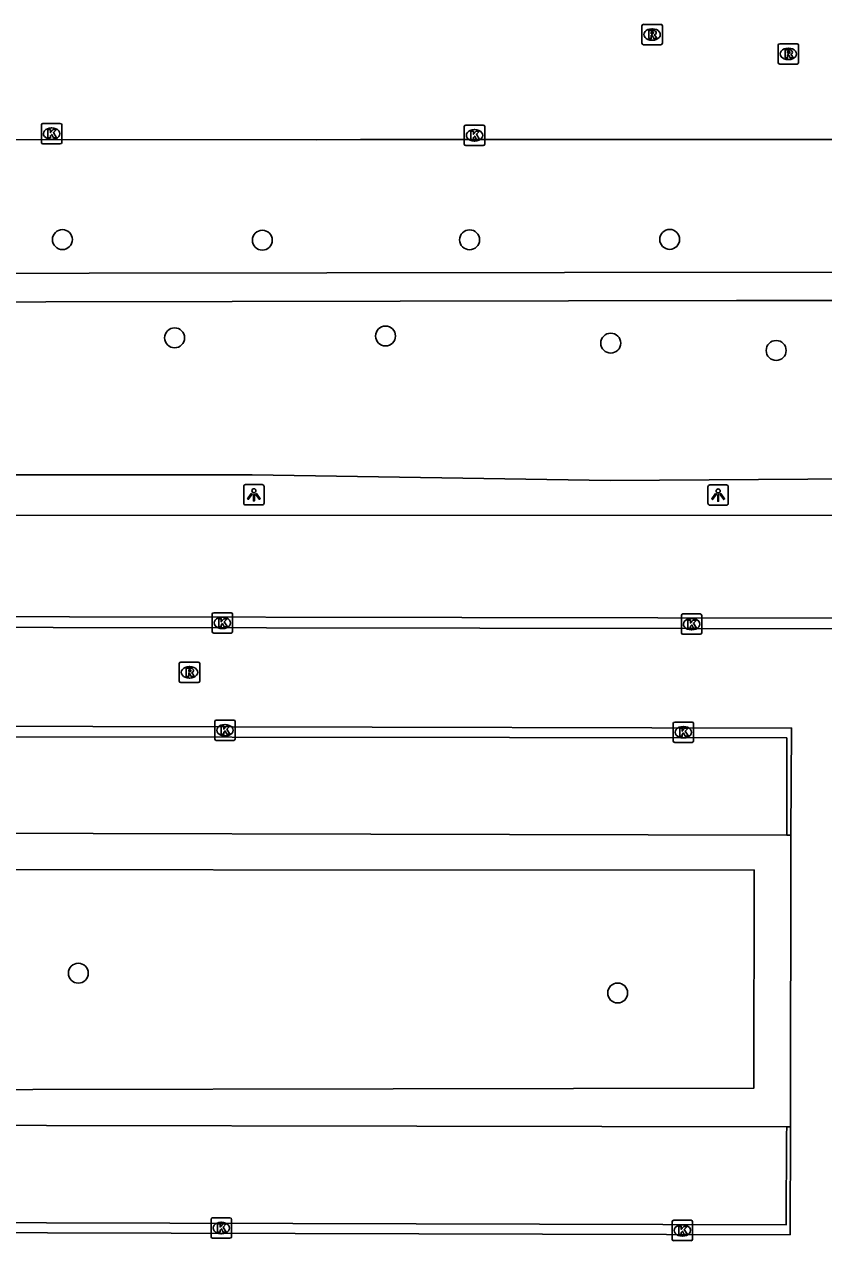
# Model space of a CAD drawing. Extents: x 161477 to 163040, y 383680 to 384868.
# Drawn here: x 162269 to 162308.2, y 384317.8 to 384377.5 of the extents above; entities that cross this region are included whole.
import ezdxf

# ---------------------------------------------------------------- set-up
doc = ezdxf.new("R2010")
doc.units = 0
for name, color, linetype in [('IMGEO_Boom', 7, 'Continuous'), ('IMGEO_Groenvoorziening', 7, 'Continuous'), ('IMGEO_Kolk', 7, 'Continuous'), ('IMGEO_Lichtpunt', 7, 'Continuous'), ('IMGEO_Parkeervlak_open', 7, 'Continuous'), ('IMGEO_Rijbaan_lokaal_open', 7, 'Continuous'), ('IMGEO_Rioolput', 7, 'Continuous'), ('IMGEO_Voetpad_open', 7, 'Continuous')]:
    doc.layers.add(name, color=color, linetype=linetype)

msp = doc.modelspace()

# ---------------------------------------------------------------- linework, layer by layer
at = {"layer": 'IMGEO_Boom'}
for centre in [(162270.9, 384366.89), (162280.7, 384366.86), (162290.86, 384366.88), (162300.67, 384366.9), (162276.4, 384362.07), (162286.74, 384362.16), (162297.78, 384361.81), (162305.89, 384361.45), (162271.68, 384330.9), (162298.12, 384329.93)]:
    msp.add_circle(centre, 0.489, dxfattribs=at)
at = {"layer": 'IMGEO_Groenvoorziening'}
for points in [[(162317.453, 384353.398), (162337.395, 384353.574), (162337.409, 384355.315), (162323.002, 384355.344), (162312.294, 384355.175), (162297.752, 384355.065), (162280.207, 384355.346), (162265.857, 384355.347), (162251.684, 384355.359)], [(162251.776, 384335.981), (162304.813, 384335.958), (162304.801, 384325.262), (162251.75, 384325.158)]]:
    msp.add_lwpolyline(points, dxfattribs=at)
at = {"layer": 'IMGEO_Kolk'}
for p, q in [((162269.868, 384371.661), (162269.868, 384372.513)), ((162269.943, 384372.587), (162270.795, 384372.587)), ((162270.356, 384372.367), (162270.381, 384372.367)), ((162270.869, 384372.513), (162270.869, 384371.661)), ((162290.602, 384371.579), (162290.602, 384372.431)), ((162290.677, 384372.505), (162291.529, 384372.505)), ((162291.09, 384372.285), (162291.115, 384372.285)), ((162291.603, 384372.431), (162291.603, 384371.579)), ((162270.379, 384371.807), (162270.354, 384371.807)), ((162291.113, 384371.725), (162291.088, 384371.725)), ((162270.795, 384371.587), (162269.943, 384371.587)), ((162291.529, 384371.505), (162290.677, 384371.505)), ((162278.242, 384347.659), (162278.242, 384348.511)), ((162278.317, 384348.585), (162279.169, 384348.585)), ((162279.243, 384348.511), (162279.243, 384347.659)), ((162301.242, 384347.6), (162301.242, 384348.452)), ((162301.317, 384348.526), (162302.169, 384348.526)), ((162302.243, 384348.452), (162302.243, 384347.6)), ((162278.753, 384347.805), (162278.728, 384347.805)), ((162278.73, 384348.365), (162278.755, 384348.365)), ((162301.73, 384348.306), (162301.755, 384348.306)), ((162279.169, 384347.585), (162278.317, 384347.585)), ((162302.169, 384347.526), (162301.317, 384347.526)), ((162301.753, 384347.746), (162301.728, 384347.746)), ((162278.369, 384342.393), (162278.369, 384343.245)), ((162278.444, 384343.319), (162279.296, 384343.319)), ((162278.857, 384343.099), (162278.882, 384343.099)), ((162279.37, 384343.245), (162279.37, 384342.393)), ((162300.841, 384342.295), (162300.841, 384343.147)), ((162300.916, 384343.221), (162301.768, 384343.221)), ((162301.842, 384343.147), (162301.842, 384342.295)), ((162278.88, 384342.539), (162278.855, 384342.539)), ((162301.352, 384342.441), (162301.327, 384342.441)), ((162301.329, 384343.001), (162301.354, 384343.001)), ((162279.296, 384342.319), (162278.444, 384342.319)), ((162301.768, 384342.221), (162300.916, 384342.221)), ((162278.186, 384317.973), (162278.186, 384318.825)), ((162278.261, 384318.899), (162279.113, 384318.899)), ((162278.674, 384318.679), (162278.699, 384318.679)), ((162279.187, 384318.825), (162279.187, 384317.973)), ((162300.793, 384317.853), (162300.793, 384318.705)), ((162300.868, 384318.779), (162301.72, 384318.779)), ((162301.281, 384318.559), (162301.306, 384318.559)), ((162301.794, 384318.705), (162301.794, 384317.853)), ((162278.697, 384318.119), (162278.672, 384318.119)), ((162301.304, 384317.999), (162301.279, 384317.999)), ((162279.113, 384317.899), (162278.261, 384317.899)), ((162301.72, 384317.779), (162300.868, 384317.779))]:
    msp.add_line(p, q, dxfattribs=at)
for points in [[(162269.868, 384371.661), (162269.868, 384372.513)], [(162269.943, 384372.587), (162270.795, 384372.587)], [(162270.189, 384372.287), (162270.312, 384372.287), (162270.312, 384372.136), (162270.442, 384372.287), (162270.606, 384372.287), (162270.46, 384372.136), (162270.613, 384371.887), (162270.461, 384371.887), (162270.376, 384372.051), (162270.312, 384371.984), (162270.312, 384371.887), (162270.189, 384371.887), (162270.189, 384372.287)], [(162270.869, 384372.513), (162270.869, 384371.661)], [(162290.602, 384371.579), (162290.602, 384372.431)], [(162290.677, 384372.505), (162291.529, 384372.505)], [(162291.603, 384372.431), (162291.603, 384371.579)], [(162290.923, 384372.205), (162291.046, 384372.205), (162291.046, 384372.054), (162291.176, 384372.205), (162291.34, 384372.205), (162291.194, 384372.054), (162291.347, 384371.805), (162291.195, 384371.805), (162291.11, 384371.969), (162291.046, 384371.902), (162291.046, 384371.805), (162290.923, 384371.805), (162290.923, 384372.205)], [(162270.795, 384371.587), (162269.943, 384371.587)], [(162291.529, 384371.505), (162290.677, 384371.505)], [(162278.242, 384347.659), (162278.242, 384348.511)], [(162278.317, 384348.585), (162279.169, 384348.585)], [(162279.243, 384348.511), (162279.243, 384347.659)], [(162301.242, 384347.6), (162301.242, 384348.452)], [(162301.317, 384348.526), (162302.169, 384348.526)], [(162302.243, 384348.452), (162302.243, 384347.6)], [(162278.563, 384348.285), (162278.686, 384348.285), (162278.686, 384348.134), (162278.816, 384348.285), (162278.98, 384348.285), (162278.834, 384348.134), (162278.987, 384347.885), (162278.835, 384347.885), (162278.75, 384348.049), (162278.686, 384347.982), (162278.686, 384347.885), (162278.563, 384347.885), (162278.563, 384348.285)], [(162301.563, 384348.226), (162301.686, 384348.226), (162301.686, 384348.075), (162301.816, 384348.226), (162301.98, 384348.226), (162301.834, 384348.075), (162301.987, 384347.826), (162301.835, 384347.826), (162301.75, 384347.99), (162301.686, 384347.923), (162301.686, 384347.826), (162301.563, 384347.826), (162301.563, 384348.226)], [(162279.169, 384347.585), (162278.317, 384347.585)], [(162302.169, 384347.526), (162301.317, 384347.526)], [(162278.369, 384342.393), (162278.369, 384343.245)], [(162278.444, 384343.319), (162279.296, 384343.319)], [(162279.37, 384343.245), (162279.37, 384342.393)], [(162300.841, 384342.295), (162300.841, 384343.147)], [(162300.916, 384343.221), (162301.768, 384343.221)], [(162301.842, 384343.147), (162301.842, 384342.295)], [(162278.69, 384343.019), (162278.813, 384343.019), (162278.813, 384342.868), (162278.943, 384343.019), (162279.107, 384343.019), (162278.961, 384342.868), (162279.114, 384342.619), (162278.962, 384342.619), (162278.877, 384342.783), (162278.813, 384342.716), (162278.813, 384342.619), (162278.69, 384342.619), (162278.69, 384343.019)], [(162301.162, 384342.921), (162301.285, 384342.921), (162301.285, 384342.77), (162301.415, 384342.921), (162301.579, 384342.921), (162301.433, 384342.77), (162301.586, 384342.521), (162301.434, 384342.521), (162301.349, 384342.685), (162301.285, 384342.618), (162301.285, 384342.521), (162301.162, 384342.521), (162301.162, 384342.921)], [(162279.296, 384342.319), (162278.444, 384342.319)], [(162301.768, 384342.221), (162300.916, 384342.221)], [(162278.186, 384317.973), (162278.186, 384318.825)], [(162278.261, 384318.899), (162279.113, 384318.899)], [(162278.507, 384318.599), (162278.63, 384318.599), (162278.63, 384318.448), (162278.76, 384318.599), (162278.924, 384318.599), (162278.778, 384318.448), (162278.931, 384318.199), (162278.779, 384318.199), (162278.694, 384318.363), (162278.63, 384318.296), (162278.63, 384318.199), (162278.507, 384318.199), (162278.507, 384318.599)], [(162279.187, 384318.825), (162279.187, 384317.973)], [(162300.793, 384317.853), (162300.793, 384318.705)], [(162300.868, 384318.779), (162301.72, 384318.779)], [(162301.794, 384318.705), (162301.794, 384317.853)], [(162301.114, 384318.479), (162301.237, 384318.479), (162301.237, 384318.328), (162301.367, 384318.479), (162301.531, 384318.479), (162301.385, 384318.328), (162301.538, 384318.079), (162301.386, 384318.079), (162301.301, 384318.243), (162301.237, 384318.176), (162301.237, 384318.079), (162301.114, 384318.079), (162301.114, 384318.479)], [(162279.113, 384317.899), (162278.261, 384317.899)], [(162301.72, 384317.779), (162300.868, 384317.779)]]:
    msp.add_lwpolyline(points, dxfattribs=at)
for centre, start, end in [((162269.945, 384372.511), 91.55205, 178.44795), ((162269.945, 384372.511), 91.55205, 178.44795), ((162270.793, 384372.511), 1.55205, 88.44795), ((162270.793, 384372.511), 1.55205, 88.44795), ((162290.679, 384372.429), 91.55205, 178.44795), ((162290.679, 384372.429), 91.55205, 178.44795), ((162291.527, 384372.429), 1.55205, 88.44795), ((162291.527, 384372.429), 1.55205, 88.44795), ((162269.945, 384371.663), 181.55205, 268.44795), ((162269.945, 384371.663), 181.55205, 268.44795), ((162270.793, 384371.663), 271.55205, 358.44795), ((162270.793, 384371.663), 271.55205, 358.44795), ((162290.679, 384371.581), 181.55205, 268.44795), ((162290.679, 384371.581), 181.55205, 268.44795), ((162291.527, 384371.581), 271.55205, 358.44795), ((162291.527, 384371.581), 271.55205, 358.44795), ((162278.319, 384348.509), 91.55205, 178.44795), ((162278.319, 384348.509), 91.55205, 178.44795), ((162279.167, 384348.509), 1.55205, 88.44795), ((162279.167, 384348.509), 1.55205, 88.44795), ((162301.319, 384348.45), 91.55205, 178.44795), ((162301.319, 384348.45), 91.55205, 178.44795), ((162302.167, 384348.45), 1.55205, 88.44795), ((162302.167, 384348.45), 1.55205, 88.44795), ((162278.319, 384347.661), 181.55205, 268.44795), ((162278.319, 384347.661), 181.55205, 268.44795), ((162279.167, 384347.661), 271.55205, 358.44795), ((162279.167, 384347.661), 271.55205, 358.44795), ((162301.319, 384347.602), 181.55205, 268.44795), ((162301.319, 384347.602), 181.55205, 268.44795), ((162302.167, 384347.602), 271.55205, 358.44795), ((162302.167, 384347.602), 271.55205, 358.44795), ((162278.446, 384343.243), 91.55205, 178.44795), ((162278.446, 384343.243), 91.55205, 178.44795), ((162279.294, 384343.243), 1.55205, 88.44795), ((162279.294, 384343.243), 1.55205, 88.44795), ((162300.918, 384343.145), 91.55205, 178.44795), ((162300.918, 384343.145), 91.55205, 178.44795), ((162301.766, 384343.145), 1.55205, 88.44795), ((162301.766, 384343.145), 1.55205, 88.44795), ((162278.446, 384342.395), 181.55205, 268.44795), ((162278.446, 384342.395), 181.55205, 268.44795), ((162279.294, 384342.395), 271.55205, 358.44795), ((162279.294, 384342.395), 271.55205, 358.44795), ((162300.918, 384342.297), 181.55205, 268.44795), ((162300.918, 384342.297), 181.55205, 268.44795), ((162301.766, 384342.297), 271.55205, 358.44795), ((162301.766, 384342.297), 271.55205, 358.44795), ((162278.263, 384318.823), 91.55205, 178.44795), ((162278.263, 384318.823), 91.55205, 178.44795), ((162279.111, 384318.823), 1.55205, 88.44795), ((162279.111, 384318.823), 1.55205, 88.44795), ((162300.87, 384318.703), 91.55205, 178.44795), ((162300.87, 384318.703), 91.55205, 178.44795), ((162301.718, 384318.703), 1.55205, 88.44795), ((162301.718, 384318.703), 1.55205, 88.44795), ((162278.263, 384317.975), 181.55205, 268.44795), ((162278.263, 384317.975), 181.55205, 268.44795), ((162279.111, 384317.975), 271.55205, 358.44795), ((162279.111, 384317.975), 271.55205, 358.44795), ((162300.87, 384317.855), 181.55205, 268.44795), ((162300.87, 384317.855), 181.55205, 268.44795), ((162301.718, 384317.855), 271.55205, 358.44795), ((162301.718, 384317.855), 271.55205, 358.44795)]:
    msp.add_arc(centre, 0.0765, start, end, dxfattribs=at)
for centre, major_axis, ratio, start_param, end_param in [((162270.355, 384372.087), (-0.387, 0.002), 0.722429, 4.712389, 7.853982), ((162270.38, 384372.087), (-0.39, 0.002), 0.717154, 1.570796, 4.712389), ((162291.089, 384372.005), (-0.387, 0.002), 0.722429, 4.712389, 7.853982), ((162291.114, 384372.005), (-0.39, 0.002), 0.717154, 1.570796, 4.712389), ((162278.729, 384348.085), (-0.387, 0.002), 0.722429, 4.712389, 7.853982), ((162278.754, 384348.085), (-0.39, 0.002), 0.717154, 1.570796, 4.712389), ((162301.729, 384348.026), (-0.387, 0.002), 0.722429, 4.712389, 7.853982), ((162301.754, 384348.026), (-0.39, 0.002), 0.717154, 1.570796, 4.712389), ((162278.856, 384342.819), (-0.387, 0.002), 0.722429, 4.712389, 7.853982), ((162278.881, 384342.819), (-0.39, 0.002), 0.717154, 1.570796, 4.712389), ((162301.328, 384342.721), (-0.387, 0.002), 0.722429, 4.712389, 7.853982), ((162301.353, 384342.721), (-0.39, 0.002), 0.717154, 1.570796, 4.712389), ((162278.673, 384318.399), (-0.387, 0.002), 0.722429, 4.712389, 7.853982), ((162278.698, 384318.399), (-0.39, 0.002), 0.717154, 1.570796, 4.712389), ((162301.28, 384318.279), (-0.387, 0.002), 0.722429, 4.712389, 7.853982), ((162301.305, 384318.279), (-0.39, 0.002), 0.717154, 1.570796, 4.712389)]:
    msp.add_ellipse(centre, major_axis=major_axis, ratio=ratio, start_param=start_param, end_param=end_param, dxfattribs=at)
at = {"layer": 'IMGEO_Lichtpunt'}
for p, q in [((162279.787, 384354.773), (162279.787, 384353.966)), ((162279.787, 384354.773), (162279.787, 384353.966)), ((162280.689, 384354.868), (162279.881, 384354.868)), ((162280.689, 384354.868), (162279.881, 384354.868)), ((162280.783, 384353.966), (162280.783, 384354.773)), ((162280.783, 384353.966), (162280.783, 384354.773)), ((162302.547, 384354.763), (162302.547, 384353.956)), ((162302.547, 384354.763), (162302.547, 384353.956)), ((162303.449, 384354.858), (162302.641, 384354.858)), ((162303.449, 384354.858), (162302.641, 384354.858)), ((162303.543, 384353.956), (162303.543, 384354.763)), ((162303.543, 384353.956), (162303.543, 384354.763)), ((162279.881, 384353.872), (162280.689, 384353.872)), ((162279.881, 384353.872), (162280.689, 384353.872)), ((162302.641, 384353.862), (162303.449, 384353.862)), ((162302.641, 384353.862), (162303.449, 384353.862))]:
    msp.add_line(p, q, dxfattribs=at)
for points in [[(162280.161, 384354.437), (162280.2, 384354.409), (162280.012, 384354.147), (162279.974, 384354.174), (162280.161, 384354.437)], [(162280.263, 384354.389), (162280.31, 384354.389), (162280.31, 384354.067), (162280.263, 384354.067), (162280.263, 384354.389)], [(162280.373, 384354.409), (162280.411, 384354.436), (162280.598, 384354.174), (162280.559, 384354.146), (162280.373, 384354.409)], [(162302.921, 384354.427), (162302.96, 384354.399), (162302.772, 384354.137), (162302.734, 384354.164), (162302.921, 384354.427)], [(162303.023, 384354.379), (162303.07, 384354.379), (162303.07, 384354.057), (162303.023, 384354.057), (162303.023, 384354.379)], [(162303.133, 384354.399), (162303.171, 384354.426), (162303.358, 384354.164), (162303.319, 384354.136), (162303.133, 384354.399)]]:
    msp.add_lwpolyline(points, dxfattribs=at)
for centre in [(162280.286, 384354.571), (162303.046, 384354.561)]:
    msp.add_circle(centre, 0.0994, dxfattribs=at)
for centre, start, end in [((162279.881, 384354.773), 90, 180), ((162279.881, 384354.773), 90, 180), ((162280.689, 384354.773), 0, 90), ((162280.689, 384354.773), 0, 90), ((162302.641, 384354.763), 90, 180), ((162302.641, 384354.763), 90, 180), ((162303.449, 384354.763), 0, 90), ((162303.449, 384354.763), 0, 90), ((162279.881, 384353.966), 180, 270), ((162279.881, 384353.966), 180, 270), ((162280.689, 384353.966), 270, 0), ((162280.689, 384353.966), 270, 360), ((162302.641, 384353.956), 180, 270), ((162302.641, 384353.956), 180, 270), ((162303.449, 384353.956), 270, 0), ((162303.449, 384353.956), 270, 360)]:
    msp.add_arc(centre, 0.0946, start, end, dxfattribs=at)
at = {"layer": 'IMGEO_Parkeervlak_open'}
for points in [[(162251.984, 384353.363), (162312.286, 384353.353)], [(162306.412, 384337.674), (162251.998, 384337.797)], [(162251.966, 384323.467), (162306.405, 384323.368)]]:
    msp.add_lwpolyline(points, dxfattribs=at)
at = {"layer": 'IMGEO_Rijbaan_lokaal_open'}
for points in [[(162337.233, 384371.769), (162336.121, 384371.767), (162335.917, 384371.768), (162332.391, 384371.802), (162306.88, 384371.793), (162291.306, 384371.803), (162285.506, 384371.799), (162283.369, 384371.791), (162270.638, 384371.806), (162249.182, 384371.787), (162247.174, 384373.809), (162246.62, 384373.804), (162235.562, 384371.78), (162235.194, 384371.776)], [(162252.006, 384348.413), (162309.692, 384348.316), (162312.28, 384348.311)], [(162312.279, 384347.792), (162249.513, 384347.9)], [(162251.788, 384337.797), (162251.823, 384343.047), (162306.642, 384342.925), (162306.605, 384337.674)], [(162251.998, 384337.797), (162251.998, 384338.2), (162251.99, 384342.51), (162306.407, 384342.443), (162306.411, 384338.078), (162306.412, 384337.674)], [(162306.605, 384337.674), (162306.412, 384337.674)], [(162306.605, 384337.674), (162306.594, 384323.368)], [(162306.594, 384323.368), (162306.574, 384318.071), (162251.956, 384318.206), (162251.957, 384318.706)], [(162306.405, 384323.368), (162306.403, 384322.963), (162306.379, 384318.552), (162251.957, 384318.706)], [(162306.405, 384323.368), (162306.594, 384323.368)]]:
    msp.add_lwpolyline(points, dxfattribs=at)
at = {"layer": 'IMGEO_Rioolput'}
for p, q in [((162299.309, 384376.524), (162299.309, 384377.376)), ((162299.384, 384377.45), (162300.236, 384377.45)), ((162299.797, 384377.23), (162299.822, 384377.23)), ((162300.31, 384377.376), (162300.31, 384376.524)), ((162300.236, 384376.45), (162299.384, 384376.45)), ((162299.82, 384376.67), (162299.795, 384376.67)), ((162306.064, 384376.5), (162306.916, 384376.5)), ((162305.989, 384375.574), (162305.989, 384376.426)), ((162306.477, 384376.28), (162306.502, 384376.28)), ((162306.99, 384376.426), (162306.99, 384375.574)), ((162306.916, 384375.5), (162306.064, 384375.5)), ((162306.5, 384375.72), (162306.475, 384375.72)), ((162276.629, 384345.234), (162276.629, 384346.086)), ((162276.704, 384346.16), (162277.556, 384346.16)), ((162277.63, 384346.086), (162277.63, 384345.234)), ((162277.117, 384345.94), (162277.142, 384345.94)), ((162277.556, 384345.16), (162276.704, 384345.16)), ((162277.14, 384345.38), (162277.115, 384345.38))]:
    msp.add_line(p, q, dxfattribs=at)
for points in [[(162299.309, 384376.524), (162299.309, 384377.376)], [(162299.384, 384377.45), (162300.236, 384377.45)], [(162299.898, 384377.148), (162299.646, 384377.15), (162299.646, 384376.75)], [(162299.824, 384377.069), (162299.77, 384377.069), (162299.77, 384376.988)], [(162300.31, 384377.376), (162300.31, 384376.524)], [(162300.236, 384376.45), (162299.384, 384376.45)], [(162299.646, 384376.75), (162299.77, 384376.75), (162299.77, 384376.912), (162299.781, 384376.912)], [(162299.77, 384376.988), (162299.822, 384376.988)], [(162299.828, 384376.883), (162299.899, 384376.75), (162300.039, 384376.75), (162299.974, 384376.876)], [(162306.064, 384376.5), (162306.916, 384376.5)], [(162305.989, 384375.574), (162305.989, 384376.426)], [(162306.578, 384376.198), (162306.326, 384376.2), (162306.326, 384375.8)], [(162306.326, 384375.8), (162306.45, 384375.8), (162306.45, 384375.962), (162306.461, 384375.962)], [(162306.504, 384376.119), (162306.45, 384376.119), (162306.45, 384376.038)], [(162306.45, 384376.038), (162306.502, 384376.038)], [(162306.508, 384375.933), (162306.579, 384375.8), (162306.719, 384375.8), (162306.654, 384375.926)], [(162306.99, 384376.426), (162306.99, 384375.574)], [(162306.916, 384375.5), (162306.064, 384375.5)], [(162276.629, 384345.234), (162276.629, 384346.086)], [(162276.704, 384346.16), (162277.556, 384346.16)], [(162277.63, 384346.086), (162277.63, 384345.234)], [(162277.218, 384345.858), (162276.966, 384345.86), (162276.966, 384345.46)], [(162276.966, 384345.46), (162277.09, 384345.46), (162277.09, 384345.622), (162277.101, 384345.622)], [(162277.144, 384345.779), (162277.09, 384345.779), (162277.09, 384345.698)], [(162277.09, 384345.698), (162277.142, 384345.698)], [(162277.148, 384345.593), (162277.219, 384345.46), (162277.359, 384345.46), (162277.294, 384345.586)], [(162277.556, 384345.16), (162276.704, 384345.16)]]:
    msp.add_lwpolyline(points, dxfattribs=at)
for centre, radius, start, end in [((162299.386, 384377.374), 0.0765, 91.55205, 178.44795), ((162299.386, 384377.374), 0.0765, 91.55205, 178.44795), ((162299.83, 384376.973), 0.0964, 77.00612, 93.18647), ((162299.844, 384377.03), 0.0378, 276.66336, 79.67722), ((162299.897, 384377.038), 0.109, 350.36119, 89.41601), ((162300.234, 384377.374), 0.0765, 1.55205, 88.44795), ((162300.234, 384377.374), 0.0765, 1.55205, 88.44795), ((162299.386, 384376.526), 0.0765, 181.55205, 268.44795), ((162299.386, 384376.526), 0.0765, 181.55205, 268.44795), ((162299.78, 384376.859), 0.0533, 26.02933, 88.69889), ((162299.806, 384377.177), 0.19, 274.7715, 282.96867), ((162299.895, 384377.038), 0.112, 277.58423, 350.98172), ((162299.879, 384376.823), 0.108, 29.51342, 73.79051), ((162300.234, 384376.526), 0.0765, 271.55205, 358.44795), ((162300.234, 384376.526), 0.0765, 271.55205, 358.44795), ((162306.066, 384376.424), 0.0765, 91.55205, 178.44795), ((162306.066, 384376.424), 0.0765, 91.55205, 178.44795), ((162306.914, 384376.424), 0.0765, 1.55205, 88.44795), ((162306.914, 384376.424), 0.0765, 1.55205, 88.44795), ((162306.46, 384375.909), 0.0533, 26.02933, 88.69889), ((162306.486, 384376.227), 0.19, 274.7715, 282.96867), ((162306.51, 384376.023), 0.0964, 77.00612, 93.18647), ((162306.524, 384376.08), 0.0378, 276.66336, 79.67722), ((162306.577, 384376.088), 0.109, 350.36119, 89.41601), ((162306.575, 384376.088), 0.112, 277.58423, 350.98172), ((162306.559, 384375.873), 0.108, 29.51342, 73.79051), ((162306.066, 384375.576), 0.0765, 181.55205, 268.44795), ((162306.066, 384375.576), 0.0765, 181.55205, 268.44795), ((162306.914, 384375.576), 0.0765, 271.55205, 358.44795), ((162306.914, 384375.576), 0.0765, 271.55205, 358.44795), ((162276.706, 384346.084), 0.0765, 91.55205, 178.44795), ((162276.706, 384346.084), 0.0765, 91.55205, 178.44795), ((162277.554, 384346.084), 0.0765, 1.55205, 88.44795), ((162277.554, 384346.084), 0.0765, 1.55205, 88.44795), ((162277.1, 384345.569), 0.0533, 26.02933, 88.69889), ((162277.126, 384345.887), 0.19, 274.7715, 282.96867), ((162277.15, 384345.683), 0.0964, 77.00612, 93.18647), ((162277.164, 384345.74), 0.0378, 276.66336, 79.67722), ((162277.217, 384345.748), 0.109, 350.36119, 89.41601), ((162277.215, 384345.748), 0.112, 277.58423, 350.98172), ((162277.199, 384345.533), 0.108, 29.51342, 73.79051), ((162276.706, 384345.236), 0.0765, 181.55205, 268.44795), ((162276.706, 384345.236), 0.0765, 181.55205, 268.44795), ((162277.554, 384345.236), 0.0765, 271.55205, 358.44795), ((162277.554, 384345.236), 0.0765, 271.55205, 358.44795)]:
    msp.add_arc(centre, radius, start, end, dxfattribs=at)
for centre, major_axis, ratio, start_param, end_param in [((162299.796, 384376.95), (-0.387, 0.002), 0.722429, 4.712389, 7.853982), ((162299.821, 384376.95), (-0.39, 0.002), 0.717154, 1.570796, 4.712389), ((162306.476, 384376), (-0.387, 0.002), 0.722429, 4.712389, 7.853982), ((162306.501, 384376), (-0.39, 0.002), 0.717154, 1.570796, 4.712389), ((162277.116, 384345.66), (-0.387, 0.002), 0.722429, 4.712389, 7.853982), ((162277.141, 384345.66), (-0.39, 0.002), 0.717154, 1.570796, 4.712389)]:
    msp.add_ellipse(centre, major_axis=major_axis, ratio=ratio, start_param=start_param, end_param=end_param, dxfattribs=at)
at = {"layer": 'IMGEO_Voetpad_open'}
for points in [[(162235.666, 384365.194), (162260.548, 384365.225), (162295.516, 384365.277), (162341.652, 384365.285)], [(162251.684, 384355.359), (162251.669, 384360.914), (162251.661, 384363.802), (162251.801, 384363.804), (162279.217, 384363.849), (162303.94, 384363.903), (162339.295, 384363.901), (162339.245, 384353.051)]]:
    msp.add_lwpolyline(points, dxfattribs=at)

doc.saveas('drawing.dxf')
